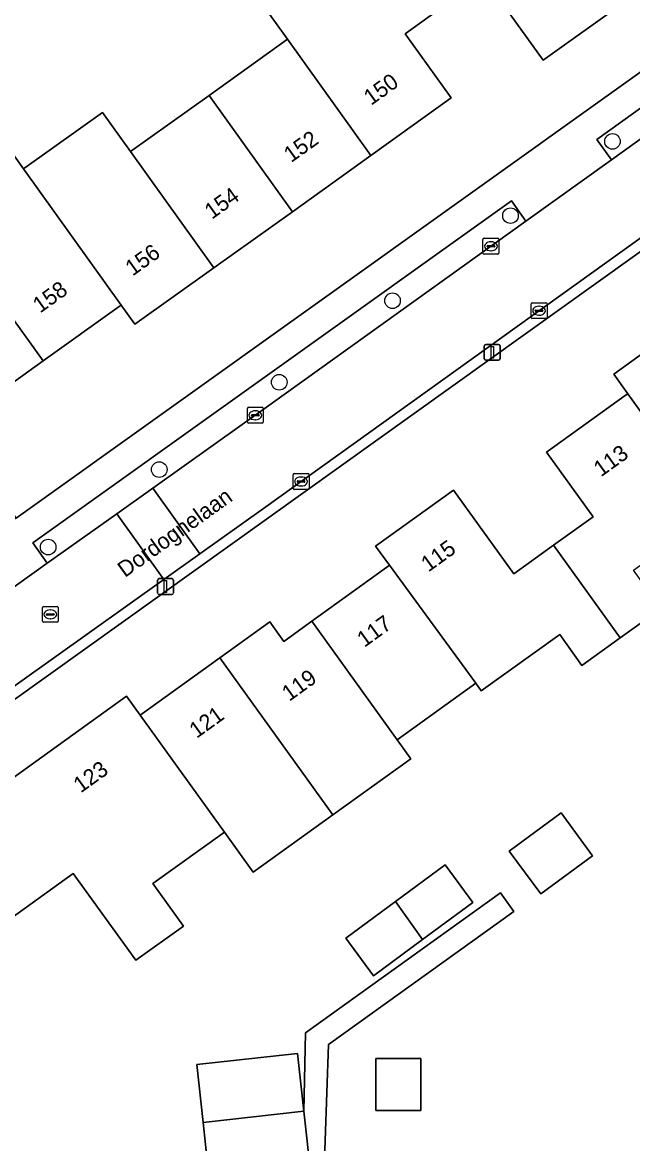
# Model space of a CAD drawing. Extents: x 158455 to 159797, y 387218 to 388672.
# Drawn here: x 159392.3 to 159430.5, y 387763.4 to 387833.8 of the extents above; entities that cross this region are included whole.
import ezdxf

# ---------------------------------------------------------------- set-up
doc = ezdxf.new("R2010")
doc.units = 0
for name, color, linetype in [('IMGEO_Boom', 7, 'Continuous'), ('IMGEO_Erf', 7, 'Continuous'), ('IMGEO_Kolk', 7, 'Continuous'), ('IMGEO_Lichtmast', 7, 'Continuous'), ('IMGEO_Openbare_ruimte_label', 7, 'Continuous'), ('IMGEO_Pand', 7, 'Continuous'), ('IMGEO_Pand_nummerreeks', 7, 'Continuous'), ('IMGEO_Parkeervlak_open', 7, 'Continuous'), ('IMGEO_Rijbaan_lokaal_open', 7, 'Continuous'), ('IMGEO_Rioolput', 7, 'Continuous'), ('IMGEO_Voetpad_open', 7, 'Continuous')]:
    doc.layers.add(name, color=color, linetype=linetype)

msp = doc.modelspace()

# ---------------------------------------------------------------- linework, layer by layer
at = {"layer": 'IMGEO_Boom'}
for centre in [(159429.276, 387826.3), (159422.885, 387821.641), (159415.491, 387816.307), (159408.39, 387811.189), (159400.87, 387805.715), (159393.908, 387800.852)]:
    msp.add_circle(centre, 0.489, dxfattribs=at)
at = {"layer": 'IMGEO_Erf'}
for points in [[(159386.026, 387839.161), (159390.152, 387833.495), (159387.652, 387831.675), (159385.154, 387829.856), (159381.028, 387835.522), (159378.332, 387833.61), (159380.103, 387831.184), (159374.432, 387827.043), (159391.892, 387802.659), (159438.823, 387836.238)], [(159418.752, 387834.82), (159416.288, 387833.055), (159419.175, 387829.024), (159414.134, 387825.414), (159409.213, 387821.891), (159404.294, 387818.369), (159399.344, 387814.825), (159398.48, 387816.031), (159398.366, 387815.949), (159393.591, 387812.529), (159388.552, 387808.921), (159383.371, 387816.156), (159388.4, 387819.758), (159386.191, 387822.866), (159391.079, 387826.367), (159392.361, 387824.577), (159392.391, 387824.598), (159392.444, 387824.636), (159397.312, 387828.122), (159399.075, 387825.659), (159403.994, 387829.181), (159408.914, 387832.704), (159406.05, 387836.706)], [(159429.973, 387834.994), (159424.937, 387831.388), (159421.216, 387836.584)], [(159437.494, 387824.009), (159373.276, 387778.027)], [(159384.435, 387781.15), (159398.814, 387791.495), (159399.667, 387790.31), (159404.671, 387793.91), (159407.799, 387796.155), (159408.674, 387794.935), (159410.427, 387796.196), (159415.138, 387799.585), (159415.31, 387799.709), (159414.43, 387800.915), (159419.317, 387804.431), (159423.096, 387799.178), (159425.579, 387800.964), (159428.059, 387802.748), (159425.14, 387806.807), (159430.075, 387810.357), (159430.236, 387810.473), (159429.354, 387811.7), (159434.259, 387815.229)], [(159432.325, 387796.996), (159429.759, 387795.15), (159427.363, 387793.426), (159425.97, 387795.363), (159421.056, 387791.828), (159420.709, 387792.311), (159415.773, 387788.76), (159416.632, 387787.565), (159411.756, 387784.056), (159406.763, 387780.463), (159404.957, 387782.973), (159400.465, 387779.741), (159402.383, 387777.078), (159399.397, 387774.93), (159395.473, 387780.38), (159388.561, 387775.407), (159388.309, 387775.226), (159384.158, 387774.81), (159384.774, 387768.666), (159386.268, 387768.832), (159386.286, 387768.675), (159389.965, 387769.096), (159390.639, 387763.26)], [(159404.069, 387760.622), (159403.619, 387764.751), (159403.222, 387768.386), (159409.542, 387769.075), (159409.934, 387765.476), (159410.032, 387770.372), (159422.261, 387779.166), (159423.1, 387778), (159411.48, 387769.643), (159409.801, 387721.471)]]:
    msp.add_lwpolyline(points, dxfattribs=at)
for points in [[(159422.797, 387781.784), (159426.051, 387784.18), (159428.032, 387781.491), (159424.778, 387779.094)], [(159414.288, 387773.961), (159412.554, 387776.317), (159415.671, 387778.611), (159418.794, 387780.91), (159420.529, 387778.554), (159417.379, 387776.236)], [(159417.271, 387765.507), (159414.452, 387765.507), (159414.452, 387768.766), (159417.271, 387768.766)]]:
    msp.add_lwpolyline(points, close=True, dxfattribs=at)
at = {"layer": 'IMGEO_Kolk'}
for p, q in [((159421.158, 387819.295), (159421.158, 387820.147)), ((159421.233, 387820.221), (159422.085, 387820.221)), ((159421.417, 387819.715), (159421.417, 387819.727)), ((159421.855, 387819.678), (159421.457, 387819.678)), ((159421.46, 387819.764), (159421.858, 387819.764)), ((159421.646, 387820.001), (159421.671, 387820.001)), ((159421.901, 387819.727), (159421.901, 387819.715)), ((159422.159, 387820.147), (159422.159, 387819.295)), ((159422.085, 387819.221), (159421.233, 387819.221)), ((159421.669, 387819.441), (159421.644, 387819.441)), ((159424.175, 387815.254), (159424.175, 387816.106)), ((159424.25, 387816.18), (159425.102, 387816.18)), ((159425.176, 387816.106), (159425.176, 387815.254)), ((159424.434, 387815.674), (159424.434, 387815.686)), ((159424.872, 387815.637), (159424.474, 387815.637)), ((159424.477, 387815.723), (159424.875, 387815.723)), ((159424.686, 387815.4), (159424.661, 387815.4)), ((159424.663, 387815.96), (159424.688, 387815.96)), ((159424.918, 387815.686), (159424.918, 387815.674)), ((159425.102, 387815.18), (159424.25, 387815.18)), ((159406.391, 387808.696), (159406.391, 387809.548)), ((159406.466, 387809.622), (159407.318, 387809.622)), ((159406.65, 387809.116), (159406.65, 387809.128)), ((159407.088, 387809.079), (159406.69, 387809.079)), ((159406.693, 387809.165), (159407.091, 387809.165)), ((159406.879, 387809.402), (159406.904, 387809.402)), ((159407.134, 387809.128), (159407.134, 387809.116)), ((159407.392, 387809.548), (159407.392, 387808.696)), ((159407.318, 387808.622), (159406.466, 387808.622)), ((159406.902, 387808.842), (159406.877, 387808.842)), ((159409.259, 387804.539), (159409.259, 387805.391)), ((159409.334, 387805.465), (159410.186, 387805.465)), ((159409.518, 387804.959), (159409.518, 387804.971)), ((159409.956, 387804.922), (159409.558, 387804.922)), ((159409.561, 387805.008), (159409.959, 387805.008)), ((159409.747, 387805.245), (159409.772, 387805.245)), ((159410.002, 387804.971), (159410.002, 387804.959)), ((159410.26, 387805.391), (159410.26, 387804.539)), ((159410.186, 387804.465), (159409.334, 387804.465)), ((159409.77, 387804.685), (159409.745, 387804.685))]:
    msp.add_line(p, q, dxfattribs=at)
for points in [[(159421.158, 387819.295), (159421.158, 387820.147)], [(159421.233, 387820.221), (159422.085, 387820.221)], [(159422.159, 387820.147), (159422.159, 387819.295)], [(159422.085, 387819.221), (159421.233, 387819.221)], [(159424.175, 387815.254), (159424.175, 387816.106)], [(159424.25, 387816.18), (159425.102, 387816.18)], [(159425.176, 387816.106), (159425.176, 387815.254)], [(159425.102, 387815.18), (159424.25, 387815.18)], [(159406.391, 387808.696), (159406.391, 387809.548)], [(159406.466, 387809.622), (159407.318, 387809.622)], [(159407.392, 387809.548), (159407.392, 387808.696)], [(159407.318, 387808.622), (159406.466, 387808.622)], [(159409.259, 387804.539), (159409.259, 387805.391)], [(159409.334, 387805.465), (159410.186, 387805.465)], [(159410.26, 387805.391), (159410.26, 387804.539)], [(159410.186, 387804.465), (159409.334, 387804.465)]]:
    msp.add_lwpolyline(points, dxfattribs=at)
for centre, radius, start, end in [((159421.235, 387820.145), 0.0765, 91.55205, 178.44795), ((159421.235, 387820.145), 0.0765, 91.55205, 178.44795), ((159421.457, 387819.724), 0.0403, 85.87752, 175.75265), ((159421.454, 387819.714), 0.0366, 178.93798, 274.71019), ((159421.858, 387819.721), 0.043, 264.86636, 352.45326), ((159421.862, 387819.726), 0.0386, 1.73085, 96.63898), ((159422.083, 387820.145), 0.0765, 1.55205, 88.44795), ((159422.083, 387820.145), 0.0765, 1.55205, 88.44795), ((159421.235, 387819.297), 0.0765, 181.55205, 268.44795), ((159421.235, 387819.297), 0.0765, 181.55205, 268.44795), ((159422.083, 387819.297), 0.0765, 271.55205, 358.44795), ((159422.083, 387819.297), 0.0765, 271.55205, 358.44795), ((159424.252, 387816.104), 0.0765, 91.55205, 178.44795), ((159424.252, 387816.104), 0.0765, 91.55205, 178.44795), ((159425.1, 387816.104), 0.0765, 1.55205, 88.44795), ((159425.1, 387816.104), 0.0765, 1.55205, 88.44795), ((159424.474, 387815.683), 0.0403, 85.87752, 175.75265), ((159424.471, 387815.673), 0.0366, 178.93798, 274.71019), ((159424.875, 387815.68), 0.043, 264.86636, 352.45326), ((159424.879, 387815.685), 0.0386, 1.73085, 96.63898), ((159424.252, 387815.256), 0.0765, 181.55205, 268.44795), ((159424.252, 387815.256), 0.0765, 181.55205, 268.44795), ((159425.1, 387815.256), 0.0765, 271.55205, 358.44795), ((159425.1, 387815.256), 0.0765, 271.55205, 358.44795), ((159406.468, 387809.546), 0.0765, 91.55205, 178.44795), ((159406.468, 387809.546), 0.0765, 91.55205, 178.44795), ((159406.69, 387809.125), 0.0403, 85.87752, 175.75265), ((159406.687, 387809.115), 0.0366, 178.93798, 274.71019), ((159407.091, 387809.122), 0.043, 264.86636, 352.45326), ((159407.095, 387809.127), 0.0386, 1.73085, 96.63898), ((159407.316, 387809.546), 0.0765, 1.55205, 88.44795), ((159407.316, 387809.546), 0.0765, 1.55205, 88.44795), ((159406.468, 387808.698), 0.0765, 181.55205, 268.44795), ((159406.468, 387808.698), 0.0765, 181.55205, 268.44795), ((159407.316, 387808.698), 0.0765, 271.55205, 358.44795), ((159407.316, 387808.698), 0.0765, 271.55205, 358.44795), ((159409.336, 387805.389), 0.0765, 91.55205, 178.44795), ((159409.336, 387805.389), 0.0765, 91.55205, 178.44795), ((159409.558, 387804.968), 0.0403, 85.87752, 175.75265), ((159409.555, 387804.958), 0.0366, 178.93798, 274.71019), ((159409.959, 387804.965), 0.043, 264.86636, 352.45326), ((159409.963, 387804.97), 0.0386, 1.73085, 96.63898), ((159410.184, 387805.389), 0.0765, 1.55205, 88.44795), ((159410.184, 387805.389), 0.0765, 1.55205, 88.44795), ((159409.336, 387804.541), 0.0765, 181.55205, 268.44795), ((159409.336, 387804.541), 0.0765, 181.55205, 268.44795), ((159410.184, 387804.541), 0.0765, 271.55205, 358.44795), ((159410.184, 387804.541), 0.0765, 271.55205, 358.44795)]:
    msp.add_arc(centre, radius, start, end, dxfattribs=at)
for centre, major_axis, ratio, start_param, end_param in [((159421.645, 387819.721), (-0.387, 0.002), 0.722429, 4.712389, 7.853982), ((159421.67, 387819.721), (-0.39, 0.002), 0.717154, 1.570796, 4.712389), ((159424.662, 387815.68), (-0.387, 0.002), 0.722429, 4.712389, 7.853982), ((159424.687, 387815.68), (-0.39, 0.002), 0.717154, 1.570796, 4.712389), ((159406.878, 387809.122), (-0.387, 0.002), 0.722429, 4.712389, 7.853982), ((159406.903, 387809.122), (-0.39, 0.002), 0.717154, 1.570796, 4.712389), ((159409.746, 387804.965), (-0.387, 0.002), 0.722429, 4.712389, 7.853982), ((159409.771, 387804.965), (-0.39, 0.002), 0.717154, 1.570796, 4.712389)]:
    msp.add_ellipse(centre, major_axis=major_axis, ratio=ratio, start_param=start_param, end_param=end_param, dxfattribs=at)
at = {"layer": 'IMGEO_Lichtmast'}
for p, q in [((159421.244, 387812.669), (159421.244, 387813.469)), ((159421.244, 387813.469), (159421.244, 387812.669)), ((159421.344, 387813.569), (159422.134, 387813.569)), ((159422.134, 387813.569), (159421.344, 387813.569)), ((159422.234, 387813.469), (159422.234, 387812.669)), ((159422.234, 387812.669), (159422.234, 387813.469)), ((159422.134, 387812.569), (159421.344, 387812.569)), ((159421.344, 387812.569), (159422.134, 387812.569)), ((159400.764, 387797.978), (159400.764, 387798.778)), ((159400.764, 387798.778), (159400.764, 387797.978)), ((159400.864, 387798.878), (159401.654, 387798.878)), ((159401.654, 387798.878), (159400.864, 387798.878)), ((159401.754, 387798.778), (159401.754, 387797.978)), ((159401.754, 387797.978), (159401.754, 387798.778)), ((159401.654, 387797.878), (159400.864, 387797.878)), ((159400.864, 387797.878), (159401.654, 387797.878))]:
    msp.add_line(p, q, dxfattribs=at)
for points in [[(159421.664, 387813.444), (159421.814, 387813.444), (159421.814, 387812.694), (159421.664, 387812.694), (159421.664, 387813.444)], [(159401.184, 387798.753), (159401.334, 387798.753), (159401.334, 387798.003), (159401.184, 387798.003), (159401.184, 387798.753)]]:
    msp.add_lwpolyline(points, dxfattribs=at)
for centre, start, end in [((159421.344, 387813.469), 90, 180), ((159421.344, 387813.469), 90, 180), ((159422.134, 387813.469), 0, 90), ((159422.134, 387813.469), 360, 90), ((159421.344, 387812.669), 180, 270), ((159421.344, 387812.669), 180, 270), ((159422.134, 387812.669), 270, 0), ((159422.134, 387812.669), 270, 0), ((159400.864, 387798.778), 90, 180), ((159400.864, 387798.778), 90, 180), ((159401.654, 387798.778), 0, 90), ((159401.654, 387798.778), 360, 90), ((159400.864, 387797.978), 180, 270), ((159400.864, 387797.978), 180, 270), ((159401.654, 387797.978), 270, 0), ((159401.654, 387797.978), 270, 0)]:
    msp.add_arc(centre, 0.1, start, end, dxfattribs=at)
at = {"layer": 'IMGEO_Pand'}
for points in [[(159424.732, 387842.319), (159422.16, 387845.913), (159421.82, 387845.67), (159417.021, 387842.233), (159414.703, 387845.47), (159414.544, 387845.356), (159412.335, 387843.773), (159414.654, 387840.538), (159418.752, 387834.82), (159421.216, 387836.584), (159424.937, 387831.388), (159429.973, 387834.994)], [(159408.914, 387832.704), (159414.134, 387825.414), (159419.175, 387829.024), (159416.288, 387833.055), (159418.752, 387834.82), (159414.654, 387840.538), (159412.126, 387838.728), (159411.024, 387840.267), (159406.05, 387836.706)], [(159408.914, 387832.704), (159403.994, 387829.181), (159409.213, 387821.891), (159414.134, 387825.414)], [(159409.213, 387821.891), (159403.994, 387829.181), (159399.075, 387825.659), (159404.294, 387818.369)], [(159399.075, 387825.659), (159397.312, 387828.122), (159392.444, 387824.636), (159392.391, 387824.598), (159392.361, 387824.577), (159398.48, 387816.031), (159399.344, 387814.825), (159404.294, 387818.369)], [(159392.361, 387824.577), (159391.079, 387826.367), (159386.191, 387822.866), (159388.4, 387819.758), (159393.591, 387812.529), (159398.366, 387815.949), (159398.48, 387816.031)], [(159388.4, 387819.758), (159383.371, 387816.156), (159388.552, 387808.921), (159393.591, 387812.529)], [(159434.259, 387815.229), (159429.354, 387811.7), (159430.236, 387810.473), (159434.748, 387804.198), (159434.873, 387804.288), (159439.652, 387807.726)], [(159434.748, 387804.198), (159430.236, 387810.473), (159430.075, 387810.357), (159425.14, 387806.807), (159428.059, 387802.748), (159425.579, 387800.964), (159429.759, 387795.15), (159432.325, 387796.996), (159430.597, 387799.397), (159435.608, 387803.001)], [(159425.579, 387800.964), (159423.096, 387799.178), (159419.317, 387804.431), (159414.43, 387800.915), (159415.31, 387799.709), (159420.709, 387792.311), (159421.056, 387791.828), (159425.97, 387795.363), (159427.363, 387793.426), (159429.759, 387795.15)], [(159415.31, 387799.709), (159415.138, 387799.585), (159410.427, 387796.196), (159415.773, 387788.76), (159420.709, 387792.311)], [(159410.427, 387796.196), (159408.674, 387794.935), (159407.799, 387796.155), (159404.671, 387793.91), (159411.756, 387784.056), (159416.632, 387787.565), (159415.773, 387788.76)], [(159404.957, 387782.973), (159406.763, 387780.463), (159411.756, 387784.056), (159404.671, 387793.91), (159399.667, 387790.31)], [(159404.957, 387782.973), (159399.667, 387790.31), (159398.814, 387791.495), (159384.435, 387781.15), (159388.561, 387775.407), (159395.473, 387780.38), (159399.397, 387774.93), (159402.383, 387777.078), (159400.465, 387779.741)], [(159422.797, 387781.784), (159424.778, 387779.094), (159428.032, 387781.491), (159426.051, 387784.18)], [(159415.671, 387778.611), (159417.379, 387776.236), (159420.529, 387778.554), (159418.794, 387780.91)], [(159415.671, 387778.611), (159412.554, 387776.317), (159414.288, 387773.961), (159417.379, 387776.236)], [(159403.619, 387764.751), (159409.934, 387765.476), (159409.542, 387769.075), (159403.222, 387768.386)], [(159417.271, 387765.507), (159417.271, 387768.766), (159414.452, 387768.766), (159414.452, 387765.507)], [(159409.934, 387765.476), (159403.619, 387764.751), (159404.069, 387760.622), (159409.581, 387761.222), (159410.388, 387761.31)]]:
    msp.add_lwpolyline(points, close=True, dxfattribs=at)
at = {"layer": 'IMGEO_Parkeervlak_open'}
for points in [[(159434.627, 387829.036), (159433.713, 387830.308), (159428.299, 387826.419), (159429.212, 387825.148)], [(159398.219, 387802.946), (159400.475, 387804.553), (159407.886, 387809.833), (159423.855, 387821.3), (159422.941, 387822.572), (159392.945, 387801.11), (159393.853, 387799.835)]]:
    msp.add_lwpolyline(points, close=True, dxfattribs=at)
at = {"layer": 'IMGEO_Rijbaan_lokaal_open'}
for points in [[(159434.627, 387829.036), (159429.212, 387825.148), (159423.855, 387821.3), (159407.886, 387809.833), (159400.475, 387804.553), (159403.416, 387800.427), (159407.401, 387803.269), (159437.27, 387824.724)], [(159401.16, 387798.819), (159398.219, 387802.946), (159393.853, 387799.835), (159387.912, 387795.603), (159373.558, 387785.377), (159371.888, 387784.187)], [(159373.47, 387779.072), (159401.16, 387798.819)]]:
    msp.add_lwpolyline(points, dxfattribs=at)
msp.add_lwpolyline([(159401.16, 387798.819), (159403.416, 387800.427), (159400.475, 387804.553), (159398.219, 387802.946)], close=True, dxfattribs=at)
at = {"layer": 'IMGEO_Rioolput'}
for p, q in [((159393.618, 387797.132), (159394.47, 387797.132)), ((159393.543, 387796.206), (159393.543, 387797.058)), ((159393.802, 387796.626), (159393.802, 387796.638)), ((159394.24, 387796.589), (159393.842, 387796.589)), ((159393.845, 387796.675), (159394.243, 387796.675)), ((159394.031, 387796.912), (159394.056, 387796.912)), ((159394.286, 387796.638), (159394.286, 387796.626)), ((159394.544, 387797.058), (159394.544, 387796.206)), ((159394.47, 387796.132), (159393.618, 387796.132)), ((159394.054, 387796.352), (159394.029, 387796.352))]:
    msp.add_line(p, q, dxfattribs=at)
for points in [[(159393.618, 387797.132), (159394.47, 387797.132)], [(159393.543, 387796.206), (159393.543, 387797.058)], [(159394.544, 387797.058), (159394.544, 387796.206)], [(159394.47, 387796.132), (159393.618, 387796.132)]]:
    msp.add_lwpolyline(points, dxfattribs=at)
for centre, radius, start, end in [((159393.62, 387797.056), 0.0765, 91.55205, 178.44795), ((159393.62, 387797.056), 0.0765, 91.55205, 178.44795), ((159394.468, 387797.056), 0.0765, 1.55205, 88.44795), ((159394.468, 387797.056), 0.0765, 1.55205, 88.44795), ((159393.842, 387796.635), 0.0403, 85.87752, 175.75265), ((159393.839, 387796.625), 0.0366, 178.93798, 274.71019), ((159394.243, 387796.632), 0.043, 264.86636, 352.45326), ((159394.247, 387796.637), 0.0386, 1.73085, 96.63898), ((159393.62, 387796.208), 0.0765, 181.55205, 268.44795), ((159393.62, 387796.208), 0.0765, 181.55205, 268.44795), ((159394.468, 387796.208), 0.0765, 271.55205, 358.44795), ((159394.468, 387796.208), 0.0765, 271.55205, 358.44795)]:
    msp.add_arc(centre, radius, start, end, dxfattribs=at)
for centre, major_axis, ratio, start_param, end_param in [((159394.03, 387796.632), (-0.387, 0.002), 0.722429, 4.712389, 7.853982), ((159394.055, 387796.632), (-0.39, 0.002), 0.717154, 1.570796, 4.712389)]:
    msp.add_ellipse(centre, major_axis=major_axis, ratio=ratio, start_param=start_param, end_param=end_param, dxfattribs=at)
at = {"layer": 'IMGEO_Voetpad_open'}
for points in [[(159518.24, 387834.255), (159500, 387834.824), (159458.168, 387836.103), (159448.856, 387836.388), (159439.433, 387836.674), (159438.823, 387836.238), (159391.892, 387802.659), (159388.589, 387800.478), (159386.064, 387798.652), (159374.257, 387790.114), (159369.846, 387786.924), (159367.995, 387782.981)], [(159393.853, 387799.835), (159392.945, 387801.11), (159422.941, 387822.572), (159423.855, 387821.3), (159429.212, 387825.148), (159428.299, 387826.419), (159433.713, 387830.308), (159434.627, 387829.036)], [(159437.27, 387824.724), (159407.401, 387803.269), (159403.416, 387800.427), (159401.16, 387798.819), (159373.47, 387779.072)], [(159373.276, 387778.027), (159437.494, 387824.009)], [(159371.888, 387784.187), (159373.558, 387785.377), (159372.65, 387786.652), (159387.004, 387796.878), (159387.912, 387795.603), (159393.853, 387799.835)]]:
    msp.add_lwpolyline(points, dxfattribs=at)
msp.add_lwpolyline([(159423.1, 387778), (159422.261, 387779.166), (159410.032, 387770.372), (159409.934, 387765.476), (159410.388, 387761.31), (159409.581, 387761.222), (159410.032, 387757.078), (159409.995, 387753.344), (159408.167, 387753.139), (159408.506, 387749.233), (159409.013, 387745.042), (159409.093, 387745.051), (159409.559, 387740.941), (159409.293, 387733.816), (159409.041, 387726.726), (159408.855, 387721.504), (159409.801, 387721.471), (159411.48, 387769.643)], close=True, dxfattribs=at)

# ---------------------------------------------------------------- texts
at = {"layer": 'IMGEO_Openbare_ruimte_label'}
msp.add_text('Dordognelaan', height=1, rotation=35.6776, dxfattribs=at).set_placement((159398.72, 387798.91))
at = {"layer": 'IMGEO_Pand_nummerreeks'}
for s, rotation, p in [('150', 35.60339, (159414.143, 387828.521)), ('152', 35.60339, (159409.133, 387824.934)), ('154', 35.60339, (159404.167, 387821.378)), ('156', 35.6036, (159399.2, 387817.82)), ('158', 35.60933, (159393.401, 387815.494)), ('113', 35.72965, (159428.553, 387805.222)), ('115', 35.73538, (159417.736, 387799.253)), ('117', 35.73538, (159413.727, 387794.529)), ('119', 35.73274, (159409.015, 387791.139)), ('121', 35.73022, (159403.213, 387788.82)), ('123', 35.73204, (159395.949, 387785.394))]:
    msp.add_text(s, height=1, rotation=rotation, dxfattribs=at).set_placement(p)

doc.saveas('drawing.dxf')
